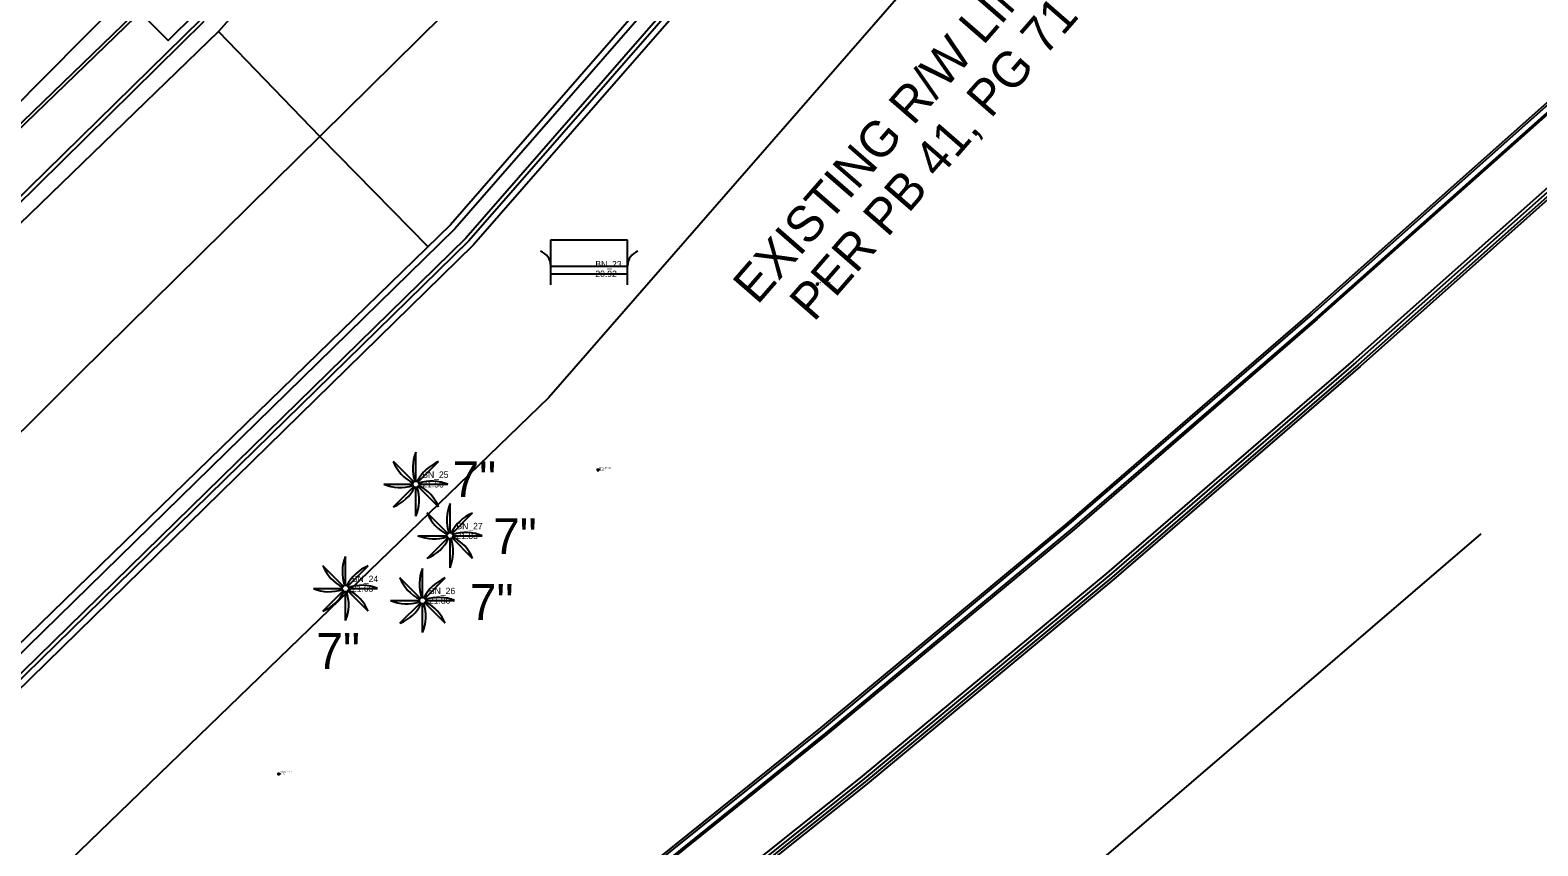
# Model space of a CAD drawing. Extents: x 509744 to 512285, y 1314862 to 1316822.
# Drawn here: x 510575.8 to 510693.4, y 1316002.7 to 1316066.3 of the extents above; entities that cross this region are included whole.
import ezdxf

# ---------------------------------------------------------------- set-up
doc = ezdxf.new("R2010")
doc.units = 0
for name, color, linetype in [('Bench_ep', 7, 'Continuous'), ('CGBack_ep', 7, 'Continuous'), ('CGep_ep', 7, 'Continuous'), ('CGFace_ep', 7, 'Continuous'), ('Fence_ep', 7, 'Continuous'), ('GroundShot_ep', 7, 'Continuous'), ('LaneLine_ep', 7, 'Continuous'), ('PavtAsphalt_ep', 7, 'Continuous'), ('PavtBreak_ep', 7, 'Continuous'), ('PMRK_ep', 7, 'Continuous'), ('RailroadTracks_ep', 7, 'Continuous'), ('RWLine_ep', 7, 'Continuous'), ('TextElevLabel', 7, 'Continuous'), ('TextNotes', 7, 'Continuous'), ('TextPtLabel', 7, 'Continuous'), ('TextTopoLabel_ep', 7, 'Continuous'), ('TreePalm_ep', 7, 'Continuous')]:
    doc.layers.add(name, color=color, linetype=linetype)

msp = doc.modelspace()

# ---------------------------------------------------------------- linework, layer by layer
at = {"layer": 'Bench_ep'}
for p, q in [((510622.41, 1316049.93), (510616.41, 1316049.93)), ((510616.41, 1316049.93), (510616.41, 1316046.45)), ((510622.41, 1316046.45), (510622.41, 1316049.93)), ((510616.41, 1316047.92), (510622.41, 1316047.92)), ((510616.41, 1316047.32), (510622.41, 1316047.32))]:
    msp.add_line(p, q, dxfattribs=at)
for centre, start, end in [((510615.16, 1316047.92), 0.2359, 69.1544), ((510623.67, 1316047.92), 110.8456, 179.7641)]:
    msp.add_arc(centre, 1.26, start, end, dxfattribs=at)
at = {"layer": 'CGBack_ep'}
for points in [[(510874.98, 1316414.1), (510842.09, 1316376.44), (510809.27, 1316338.72), (510776.45, 1316301), (510743.61, 1316263.3), (510710.74, 1316225.62), (510677.97, 1316187.85), (510645.3, 1316150.02), (510615.16, 1316110.2), (510585.23, 1316067.8), (510584.75, 1316067.34), (510586.57, 1316065.53), (510588.71, 1316067.62), (510621.57, 1316105.3), (510654.52, 1316142.9), (510687.36, 1316180.61), (510720.17, 1316218.34), (510753.07, 1316255.99), (510768.61, 1316273.86), (510785.91, 1316293.69), (510818.77, 1316331.37), (510851.64, 1316369.05), (510882.76, 1316404.82)], [(510906.62, 1316389.37), (510906.09, 1316388.77), (510873.17, 1316351.14), (510840.31, 1316313.45), (510807.49, 1316275.74), (510774.65, 1316238.03), (510741.79, 1316200.35), (510708.98, 1316162.62), (510676.1, 1316124.95), (510643.26, 1316087.24), (510610.39, 1316049.57), (510574.58, 1316014.54), (510538.64, 1315979.77), (510535.2, 1315976.45), (510533.05, 1315974.36), (510531.94, 1315973.34)]]:
    msp.add_lwpolyline(points, dxfattribs=at)
at = {"layer": 'CGep_ep'}
msp.add_lwpolyline([(510741.13, 1316200.92), (510708.32, 1316163.19), (510675.45, 1316125.52), (510642.65, 1316087.78), (510609.79, 1316050.09), (510574.02, 1316015.1), (510538.09, 1315980.33), (510534.65, 1315977.01), (510532.5, 1315974.91), (510530.29, 1315972.88), (510528.11, 1315970.82), (510526, 1315968.69), (510524.59, 1315967.12), (510523.15, 1315965.74), (510520.57, 1315962.73), (510517.13, 1315957.9), (510513.65, 1315953.08), (510511.43, 1315949.8), (510511.38, 1315949.71)], dxfattribs=at)
at = {"layer": 'CGFace_ep'}
for points in [[(510906.22, 1316389.72), (510905.7, 1316389.12), (510872.81, 1316351.46), (510839.94, 1316313.78), (510807.11, 1316276.06), (510774.27, 1316238.36), (510741.43, 1316200.66), (510708.6, 1316162.95), (510675.72, 1316125.28), (510642.91, 1316087.55), (510610.04, 1316049.88), (510574.25, 1316014.88), (510538.32, 1315980.1), (510534.88, 1315976.78), (510532.73, 1315974.68), (510531.65, 1315973.65)], [(510677.62, 1316188.16), (510644.93, 1316150.33), (510614.74, 1316110.51), (510584.79, 1316068.08), (510535.7, 1316020.67), (510535.01, 1316019.97), (510534.34, 1316019.23), (510533.86, 1316018.33), (510533.88, 1316017.47), (510534.33, 1316016.72), (510535.22, 1316016.28), (510536.13, 1316016.26), (510537.05, 1316016.64), (510537.73, 1316017.24), (510574.39, 1316052.69), (510589.18, 1316067.21), (510622.02, 1316104.9), (510654.89, 1316142.58), (510687.73, 1316180.28)]]:
    msp.add_lwpolyline(points, dxfattribs=at)
at = {"layer": 'Fence_ep'}
msp.add_lwpolyline([(510688.98, 1316027.04), (510652.22, 1315995.5), (510596.64, 1315952.43), (510538.57, 1315912.77), (510516.68, 1315898.83), (510522.43, 1315839.04)], dxfattribs=at)
at = {"layer": 'GroundShot_ep'}
for p, q in [((510637.34, 1316046.51), (510637.09, 1316046.51)), ((510637.22, 1316046.38), (510637.22, 1316046.63)), ((510620.24, 1316032.02), (510619.99, 1316032.02)), ((510620.11, 1316031.89), (510620.11, 1316032.14)), ((510595.34, 1316008.3), (510595.09, 1316008.3)), ((510595.21, 1316008.18), (510595.21, 1316008.43))]:
    msp.add_line(p, q, dxfattribs=at)
at = {"layer": 'LaneLine_ep'}
msp.add_lwpolyline([(510897.4, 1316400.46), (510862.8, 1316359.89), (510832.81, 1316326.31), (510798.29, 1316286.16), (510735.03, 1316214.08), (510672.1, 1316140.99), (510641.29, 1316105.55), (510607.97, 1316067.46), (510579.64, 1316039.52), (510552.97, 1316012.96), (510544.86, 1316005.46)], dxfattribs=at)
at = {"layer": 'PavtAsphalt_ep'}
for points in [[(510707.47, 1316163.93), (510674.6, 1316126.26), (510641.8, 1316088.52), (510608.94, 1316050.84), (510573.22, 1316015.91), (510537.29, 1315981.14)], [(510584.56, 1316068.23), (510535.54, 1316020.85), (510534.83, 1316020.12), (510534.16, 1316019.37), (510533.68, 1316018.48), (510533.65, 1316017.43), (510534.22, 1316016.51), (510535.12, 1316016.07), (510536.21, 1316016.04), (510537.13, 1316016.41), (510537.9, 1316017.07), (510574.61, 1316052.47), (510589.38, 1316067.03)]]:
    msp.add_lwpolyline(points, dxfattribs=at)
at = {"layer": 'PavtBreak_ep'}
msp.add_lwpolyline([(510590.51, 1316066.21), (510598.41, 1316058.03), (510606.84, 1316049.44)], dxfattribs=at)
at = {"layer": 'PMRK_ep'}
for points in [[(510535.87, 1316021.93), (510556.92, 1316042.51), (510582.82, 1316068.61), (510593.39, 1316083.06), (510607.36, 1316103.53), (510623.33, 1316125.32), (510633.5, 1316138.9), (510638.07, 1316145.63), (510647.15, 1316156.19), (510653.47, 1316163.07), (510687.5, 1316202.71), (510722.09, 1316242.44), (510755.27, 1316280.32), (510766.46, 1316293.37), (510794.19, 1316325.06), (510820.45, 1316355.02), (510853.24, 1316392.95), (510872.66, 1316415.2)], [(510884.67, 1316403.16), (510870.79, 1316387.21), (510849.58, 1316362.33), (510828.52, 1316338.55), (510820.8, 1316329.72), (510787.71, 1316291.82), (510770.57, 1316272.03), (510764.18, 1316264.66), (510754.83, 1316253.63), (510732.4, 1316228.47), (510698.28, 1316188.32), (510666.09, 1316152.02), (510645.07, 1316127.71), (510612.99, 1316091.54), (510590.51, 1316066.21), (510568.39, 1316044.85), (510537.57, 1316015.49)], [(510904.09, 1316390.53), (510871.21, 1316352.86), (510838.35, 1316315.17), (510805.49, 1316277.48), (510772.75, 1316239.69), (510739.91, 1316201.99), (510707.06, 1316164.29), (510674.25, 1316126.57), (510641.45, 1316088.83), (510608.59, 1316051.14), (510572.79, 1316016.35), (510536.71, 1315981.73), (510533.27, 1315978.41), (510531.04, 1315976.39), (510528.82, 1315974.37), (510526.65, 1315972.3), (510524.58, 1315970.13)]]:
    msp.add_lwpolyline(points, dxfattribs=at)
at = {"layer": 'RailroadTracks_ep'}
for points in [[(510799.57, 1316167.71), (510782.82, 1316149.15), (510765.79, 1316130.85), (510748.4, 1316112.88), (510730.71, 1316095.21), (510712.65, 1316077.9), (510694.36, 1316060.86), (510675.67, 1316044.25), (510656.7, 1316027.86), (510637.45, 1316011.9), (510617.97, 1315996.23), (510598.14, 1315980.99), (510578.04, 1315966.1), (510557.66, 1315951.59), (510537.04, 1315937.41), (510516.18, 1315923.57), (510511.12, 1315920.49)], [(510799.7, 1316167.6), (510782.95, 1316149.03), (510765.92, 1316130.73), (510748.53, 1316112.76), (510730.84, 1316095.09), (510712.78, 1316077.79), (510694.49, 1316060.75), (510675.8, 1316044.14), (510656.82, 1316027.75), (510637.58, 1316011.78), (510618.1, 1315996.11), (510598.27, 1315980.88), (510578.17, 1315965.99), (510557.78, 1315951.47), (510537.17, 1315937.3), (510516.31, 1315923.46), (510511.22, 1315920.36)], [(510800.01, 1316167.33), (510783.25, 1316148.76), (510766.22, 1316130.46), (510748.84, 1316112.49), (510731.15, 1316094.82), (510713.09, 1316077.52), (510694.79, 1316060.48), (510676.11, 1316043.87), (510657.13, 1316027.48), (510637.88, 1316011.51), (510618.4, 1315995.84), (510598.58, 1315980.61), (510578.48, 1315965.72), (510558.09, 1315951.21), (510537.48, 1315937.03), (510516.61, 1315923.19), (510511.44, 1315920.04)], [(510800.11, 1316167.23), (510783.36, 1316148.67), (510766.33, 1316130.37), (510748.94, 1316112.4), (510731.25, 1316094.73), (510713.19, 1316077.43), (510694.9, 1316060.39), (510676.21, 1316043.78), (510657.24, 1316027.38), (510637.99, 1316011.42), (510618.51, 1315995.75), (510598.68, 1315980.52), (510578.58, 1315965.63), (510558.2, 1315951.11), (510537.58, 1315936.94), (510516.72, 1315923.1), (510511.51, 1315919.92)], [(510803.2, 1316164.29), (510786.44, 1316145.73), (510769.41, 1316127.43), (510752.02, 1316109.46), (510734.06, 1316091.52), (510716, 1316074.21), (510697.7, 1316057.17), (510679.02, 1316040.56), (510659.79, 1316023.96), (510640.55, 1316008), (510621.01, 1315992.4), (510601.18, 1315977.16), (510581.11, 1315962.24), (510560.6, 1315947.62), (510539.99, 1315933.45), (510519.13, 1315919.61), (510511.24, 1315914.78)], [(510803.39, 1316164.12), (510786.63, 1316145.56), (510769.6, 1316127.26), (510752.21, 1316109.29), (510734.25, 1316091.35), (510716.19, 1316074.05), (510697.89, 1316057), (510679.21, 1316040.39), (510659.98, 1316023.79), (510640.74, 1316007.83), (510621.2, 1315992.23), (510601.37, 1315977), (510581.3, 1315962.07), (510560.79, 1315947.46), (510540.18, 1315933.28), (510519.32, 1315919.44), (510511.35, 1315914.56)], [(510803.58, 1316163.95), (510786.82, 1316145.39), (510769.79, 1316127.09), (510752.41, 1316109.12), (510734.44, 1316091.18), (510716.38, 1316073.88), (510698.09, 1316056.83), (510679.4, 1316040.22), (510660.18, 1316023.62), (510640.93, 1316007.66), (510621.4, 1315992.06), (510601.57, 1315976.83), (510581.5, 1315961.9), (510560.99, 1315947.29), (510540.37, 1315933.11), (510519.51, 1315919.27), (510511.45, 1315914.33)], [(510803.74, 1316163.81), (510786.98, 1316145.25), (510769.95, 1316126.95), (510752.56, 1316108.98), (510734.6, 1316091.04), (510716.54, 1316073.74), (510698.24, 1316056.7), (510679.56, 1316040.08), (510660.33, 1316023.48), (510641.09, 1316007.52), (510621.55, 1315991.92), (510601.72, 1315976.69), (510581.65, 1315961.76), (510561.14, 1315947.15), (510540.53, 1315932.97), (510519.67, 1315919.13), (510511.53, 1315914.16)]]:
    msp.add_lwpolyline(points, dxfattribs=at)
at = {"layer": 'RWLine_ep'}
for p, q in [((511038.68, 1316522.36), (510616.27, 1316037.67)), ((510616.27, 1316037.67), (510510.67, 1315935.62))]:
    msp.add_line(p, q, dxfattribs=at)
at = {"layer": 'TreePalm_ep'}
for p, q in [((510605.9, 1316031.15), (510605.9, 1316033.4)), ((510605.73, 1316031.08), (510604.14, 1316032.67)), ((510606.08, 1316031.08), (510607.67, 1316032.67)), ((510603.4, 1316030.9), (510605.65, 1316030.9)), ((510606.15, 1316030.9), (510608.4, 1316030.9)), ((510604.14, 1316029.13), (510605.73, 1316030.72)), ((510605.9, 1316028.4), (510605.9, 1316030.65)), ((510607.67, 1316029.13), (510606.08, 1316030.72)), ((510608.38, 1316027.06), (510606.79, 1316028.66)), ((510608.56, 1316027.14), (510608.56, 1316029.39)), ((510608.73, 1316027.06), (510610.32, 1316028.66)), ((510606.06, 1316026.89), (510608.31, 1316026.89)), ((510606.79, 1316025.12), (510608.38, 1316026.71)), ((510608.56, 1316024.39), (510608.56, 1316026.64)), ((510610.32, 1316025.12), (510608.73, 1316026.71)), ((510608.81, 1316026.89), (510611.06, 1316026.89)), ((510600.41, 1316023.02), (510600.41, 1316025.27)), ((510600.23, 1316022.94), (510598.64, 1316024.54)), ((510600.58, 1316022.94), (510602.18, 1316024.54)), ((510606.42, 1316022.08), (510606.42, 1316024.33)), ((510597.91, 1316022.77), (510600.16, 1316022.77)), ((510600.66, 1316022.77), (510602.91, 1316022.77)), ((510606.25, 1316022), (510604.65, 1316023.59)), ((510606.6, 1316022), (510608.19, 1316023.59)), ((510598.64, 1316021), (510600.23, 1316022.59)), ((510600.41, 1316020.27), (510600.41, 1316022.52)), ((510602.18, 1316021), (510600.58, 1316022.59)), ((510603.92, 1316021.83), (510606.17, 1316021.83)), ((510604.65, 1316020.06), (510606.25, 1316021.65)), ((510606.42, 1316019.33), (510606.42, 1316021.58)), ((510608.19, 1316020.06), (510606.6, 1316021.65)), ((510606.67, 1316021.83), (510608.92, 1316021.83))]:
    msp.add_line(p, q, dxfattribs=at)
for centre in [(510605.9, 1316030.9), (510608.56, 1316026.89), (510600.41, 1316022.77), (510606.42, 1316021.83)]:
    msp.add_circle(centre, 0.25, dxfattribs=at)
for centre, start, end in [((510608.9, 1316032.15), 157.3801, 198.2114), ((510607.14, 1316033.9), 202.3801, 243.2114), ((510608.91, 1316029.66), 112.3801, 153.2114), ((510604.65, 1316033.9), 247.3801, 288.2114), ((510607.15, 1316027.9), 67.3801, 108.2114), ((510602.9, 1316032.14), 292.3801, 333.2114), ((510602.9, 1316029.65), 337.3801, 18.2114), ((510604.67, 1316027.89), 22.3801, 63.2114), ((510609.79, 1316029.89), 202.3801, 243.2114), ((510611.56, 1316028.14), 157.3801, 198.2114), ((510611.56, 1316025.65), 112.3801, 153.2114), ((510607.31, 1316029.89), 247.3801, 288.2114), ((510605.55, 1316028.13), 292.3801, 333.2114), ((510605.56, 1316025.64), 337.3801, 18.2114), ((510607.32, 1316023.88), 22.3801, 63.2114), ((510609.81, 1316023.89), 67.3801, 108.2114), ((510603.41, 1316024.02), 157.3801, 198.2114), ((510601.65, 1316025.77), 202.3801, 243.2114), ((510603.41, 1316021.53), 112.3801, 153.2114), ((510609.42, 1316023.08), 157.3801, 198.2114), ((510599.16, 1316025.77), 247.3801, 288.2114), ((510601.66, 1316019.77), 67.3801, 108.2114), ((510599.17, 1316019.76), 22.3801, 63.2114), ((510607.66, 1316024.83), 202.3801, 243.2114), ((510609.43, 1316020.59), 112.3801, 153.2114), ((510597.4, 1316024.01), 292.3801, 333.2114), ((510597.41, 1316021.52), 337.3801, 18.2114), ((510605.17, 1316024.83), 247.3801, 288.2114), ((510603.42, 1316023.06), 292.3801, 333.2114), ((510603.42, 1316020.58), 337.3801, 18.2114), ((510605.18, 1316018.82), 22.3801, 63.2114), ((510607.67, 1316018.83), 67.3801, 108.2114)]:
    msp.add_arc(centre, 3.25, start, end, dxfattribs=at)

# ---------------------------------------------------------------- texts
at = {"layer": 'TextElevLabel'}
for s, height, p in [('20.92', 0.5, (510619.9, 1316047.07)), ('21.18', 0.1, (510637.32, 1316046.46)), ('21.42', 0.1, (510620.21, 1316031.97)), ('21.56', 0.5, (510606.4, 1316030.65)), ('21.83', 0.5, (510609.06, 1316026.64)), ('21.65', 0.5, (510600.91, 1316022.52)), ('21.80', 0.5, (510606.92, 1316021.58)), ('21.49', 0.1, (510595.31, 1316008.25))]:
    msp.add_text(s, height=height, dxfattribs=at).set_placement(p)
at = {"layer": 'TextNotes'}
for s, p in [('EXISTING R/W LINE ', (510632.54, 1316044.83)), ('PER PB 41, PG 71', (510636.95, 1316043.5))]:
    msp.add_text(s, height=2.8, rotation=48.9977, dxfattribs=at).set_placement(p)
at = {"layer": 'TextPtLabel'}
for s, height, p in [('BN_23', 0.5, (510619.9, 1316047.82)), ('DEFAULT_616', 0.1, (510637.32, 1316046.61)), ('DEFAULT_617', 0.1, (510620.21, 1316032.12)), ('BN_25', 0.5, (510606.4, 1316031.4)), ('BN_27', 0.5, (510609.06, 1316027.39)), ('BN_24', 0.5, (510600.91, 1316023.27)), ('BN_26', 0.5, (510606.92, 1316022.33)), ('DEFAULT_618', 0.1, (510595.31, 1316008.4))]:
    msp.add_text(s, height=height, dxfattribs=at).set_placement(p)
at = {"layer": 'TextTopoLabel_ep'}
for p in [(510608.75, 1316029.9), (510611.92, 1316025.45), (510610.11, 1316020.32), (510598.13, 1316016.5)]:
    msp.add_text('7"', height=2.8, dxfattribs=at).set_placement(p)

doc.saveas('drawing.dxf')
